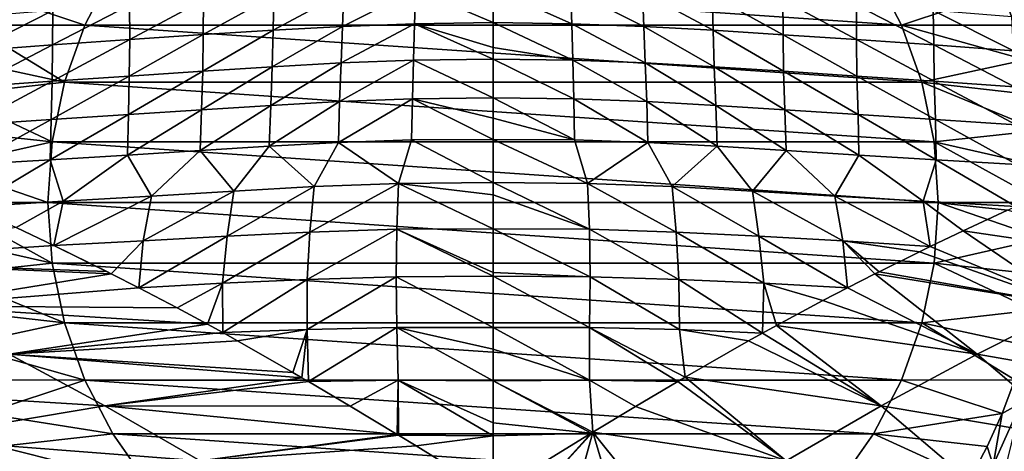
# Model space of a CAD drawing. Header units: metres. Extents: x -90 to 304, y -90 to 74.
# Tile 424 of 570: x 232.56 to 248.04, y 28.39 to 35.17. Entities that reach past the tile are written whole.
import ezdxf

# ---------------------------------------------------------------- set-up
doc = ezdxf.new("R2010")
doc.units = ezdxf.units.M
doc.layers.add('solid_21662050_350', color=7, linetype='CONTINUOUS')

msp = doc.modelspace()

# ---------------------------------------------------------------- linework, layer by layer
at = {"layer": 'solid_21662050_350'}
for points in [[(231.994904, 35.615032, -27.865166), (234.019073, 35.937096, -27.865166), (233.579514, 35.088795, -27.865166)], [(233.579514, 35.088795, -91.865166), (234.019073, 35.937096, -91.865166), (246.420486, 35.088795, -91.865166)], [(234.019073, 35.937096, -27.865166), (234.019073, 35.937096, -91.865166), (233.579514, 35.088795, -91.865166)], [(233.579514, 35.088795, -27.865166), (234.019073, 35.937096, -27.865166), (233.579514, 35.088795, -91.865166)], [(234.019073, 35.937096, -91.865166), (245.980927, 35.937096, -91.865166), (246.420486, 35.088795, -91.865166)], [(246.420486, 35.088795, -27.865166), (246.420486, 35.088795, -91.865166), (245.980927, 35.937096, -91.865166)], [(245.980927, 35.937096, -27.865166), (246.420486, 35.088795, -27.865166), (245.980927, 35.937096, -91.865166)], [(248.005096, 35.615032, -27.865166), (246.420486, 35.088795, -27.865166), (245.980927, 35.937096, -27.865166)], [(231.795227, 35.084366, -27.865166), (231.994904, 35.615032, -27.865166), (233.579514, 35.088795, -27.865166)], [(238.78331, 35.645424, 142.135208), (237.631088, 35.066959, 144.923538), (238.764465, 35.107304, 144.874023)], [(238.78331, 35.645424, 142.135208), (237.65097, 35.60701, 142.17569), (237.631088, 35.066959, 144.923538)], [(238.78331, 35.645424, 142.135208), (238.764465, 35.107304, 144.874023), (240, 35.128674, 144.819824)], [(238.78331, 35.645424, 142.135208), (240, 35.128674, 144.819824), (240, 35.660347, 142.112442)], [(241.235947, 35.107292, 144.874023), (241.21669, 35.645424, 142.135208), (240, 35.660347, 142.112442)], [(240, 35.128674, 144.819824), (241.235947, 35.107292, 144.874023), (240, 35.660347, 142.112442)], [(242.36969, 35.066921, 144.923569), (242.34903, 35.60701, 142.17569), (241.21669, 35.645424, 142.135208)], [(241.235947, 35.107292, 144.874023), (242.36969, 35.066921, 144.923569), (241.21669, 35.645424, 142.135208)], [(248.005096, 35.615032, -27.865166), (248.204773, 35.084366, -27.865166), (246.420486, 35.088795, -27.865166)], [(248.301559, 35.448364, -27.841965), (248.204773, 35.084366, -27.865166), (248.005096, 35.615032, -27.865166)], [(235.444489, 35.480263, 142.234421), (234.284866, 35.401997, 142.213699), (234.28598, 34.86018, 144.981949)], [(235.444489, 35.480263, 142.234421), (234.28598, 34.86018, 144.981949), (235.443085, 34.937302, 145.000854)], [(236.554276, 35.550034, 142.216141), (235.443085, 34.937302, 145.000854), (236.542938, 35.008022, 144.974442)], [(236.554276, 35.550034, 142.216141), (235.444489, 35.480263, 142.234421), (235.443085, 34.937302, 145.000854)], [(237.65097, 35.60701, 142.17569), (236.542938, 35.008022, 144.974442), (237.631088, 35.066959, 144.923538)], [(237.65097, 35.60701, 142.17569), (236.554276, 35.550034, 142.216141), (236.542938, 35.008022, 144.974442)], [(243.458206, 35.007954, 144.974487), (243.445724, 35.550034, 142.216141), (242.34903, 35.60701, 142.17569)], [(242.36969, 35.066921, 144.923569), (243.458206, 35.007954, 144.974487), (242.34903, 35.60701, 142.17569)], [(244.558502, 34.937195, 145.000854), (244.555496, 35.480263, 142.234421), (243.445724, 35.550034, 142.216141)], [(243.458206, 35.007954, 144.974487), (244.558502, 34.937195, 145.000854), (243.445724, 35.550034, 142.216141)], [(245.716125, 34.860035, 144.981873), (245.715118, 35.401997, 142.213699), (244.555496, 35.480263, 142.234421)], [(244.558502, 34.937195, 145.000854), (245.716125, 34.860035, 144.981873), (244.555496, 35.480263, 142.234421)], [(233.079544, 35.31448, 142.155365), (231.822495, 34.68306, 144.815933), (233.074066, 34.776131, 144.918259)], [(233.079544, 35.31448, 142.155365), (231.841431, 35.215874, 142.064667), (231.822495, 34.68306, 144.815933)], [(234.284866, 35.401997, 142.213699), (233.074066, 34.776131, 144.918259), (234.28598, 34.86018, 144.981949)], [(234.284866, 35.401997, 142.213699), (233.079544, 35.31448, 142.155365), (233.074066, 34.776131, 144.918259)], [(246.928543, 34.775944, 144.918076), (246.920441, 35.31448, 142.155365), (245.715118, 35.401997, 142.213699)], [(245.716125, 34.860035, 144.981873), (246.928543, 34.775944, 144.918076), (245.715118, 35.401997, 142.213699)], [(248.180634, 34.682816, 144.815628), (248.158569, 35.215878, 142.064667), (246.920441, 35.31448, 142.155365)], [(246.928543, 34.775944, 144.918076), (248.180634, 34.682816, 144.815628), (246.920441, 35.31448, 142.155365)], [(231.630661, 34.54171, -27.865166), (231.795227, 35.084366, -27.865166), (233.259583, 34.188576, -27.865166)], [(231.795227, 35.084366, -27.865166), (233.579514, 35.088795, -27.865166), (233.259583, 34.188576, -27.865166)], [(233.259583, 34.188576, -91.865166), (233.579514, 35.088795, -91.865166), (246.740417, 34.188576, -91.865166)], [(233.579514, 35.088795, -27.865166), (233.579514, 35.088795, -91.865166), (233.259583, 34.188576, -91.865166)], [(233.259583, 34.188576, -27.865166), (233.579514, 35.088795, -27.865166), (233.259583, 34.188576, -91.865166)], [(233.579514, 35.088795, -91.865166), (246.420486, 35.088795, -91.865166), (246.740417, 34.188576, -91.865166)], [(236.542938, 35.008022, 144.974442), (235.433517, 34.362072, 147.809937), (236.525513, 34.43314, 147.777313)], [(236.542938, 35.008022, 144.974442), (235.443085, 34.937302, 145.000854), (235.433517, 34.362072, 147.809937)], [(237.631088, 35.066959, 144.923538), (236.525513, 34.43314, 147.777313), (237.608963, 34.493195, 147.718842)], [(237.631088, 35.066959, 144.923538), (236.542938, 35.008022, 144.974442), (236.525513, 34.43314, 147.777313)], [(238.764465, 35.107304, 144.874023), (237.608963, 34.493195, 147.718842), (238.746292, 34.534733, 147.662918)], [(238.764465, 35.107304, 144.874023), (237.631088, 35.066959, 144.923538), (237.608963, 34.493195, 147.718842)], [(238.764465, 35.107304, 144.874023), (238.746292, 34.534733, 147.662918), (240, 34.553333, 147.623245)], [(238.764465, 35.107304, 144.874023), (240, 34.738064, 146.73642), (240, 35.128674, 144.819824)], [(238.764465, 35.107304, 144.874023), (240, 34.553333, 147.623245), (240, 34.738064, 146.73642)], [(241.253738, 34.534733, 147.662918), (241.235947, 35.107292, 144.874023), (240, 35.128674, 144.819824)], [(240, 34.738064, 146.73642), (241.253738, 34.534733, 147.662918), (240, 35.128674, 144.819824)], [(242.391098, 34.493191, 147.718842), (242.36969, 35.066921, 144.923569), (241.235947, 35.107292, 144.874023)], [(241.253738, 34.534733, 147.662918), (242.391098, 34.493191, 147.718842), (241.235947, 35.107292, 144.874023)], [(243.474564, 34.433132, 147.777313), (243.458206, 35.007954, 144.974487), (242.36969, 35.066921, 144.923569)], [(242.391098, 34.493191, 147.718842), (243.474564, 34.433132, 147.777313), (242.36969, 35.066921, 144.923569)], [(244.566605, 34.362064, 147.809937), (244.558502, 34.937195, 145.000854), (243.458206, 35.007954, 144.974487)], [(243.474564, 34.433132, 147.777313), (244.566605, 34.362064, 147.809937), (243.458206, 35.007954, 144.974487)], [(246.740417, 34.188576, -27.865166), (246.740417, 34.188576, -91.865166), (246.420486, 35.088795, -91.865166)], [(246.420486, 35.088795, -27.865166), (246.740417, 34.188576, -27.865166), (246.420486, 35.088795, -91.865166)], [(248.369339, 34.54171, -27.865166), (246.740417, 34.188576, -27.865166), (246.420486, 35.088795, -27.865166)], [(248.204773, 35.084366, -27.865166), (248.369339, 34.54171, -27.865166), (246.420486, 35.088795, -27.865166)], [(234.28598, 34.86018, 144.981949), (233.064392, 34.205765, 147.724152), (234.280075, 34.286312, 147.792557)], [(234.28598, 34.86018, 144.981949), (233.074066, 34.776131, 144.918259), (233.064392, 34.205765, 147.724152)], [(235.443085, 34.937302, 145.000854), (234.280075, 34.286312, 147.792557), (235.433517, 34.362072, 147.809937)], [(235.443085, 34.937302, 145.000854), (234.28598, 34.86018, 144.981949), (234.280075, 34.286312, 147.792557)], [(245.720062, 34.286304, 147.792557), (245.716125, 34.860035, 144.981873), (244.558502, 34.937195, 145.000854)], [(244.566605, 34.362064, 147.809937), (245.720062, 34.286304, 147.792557), (244.558502, 34.937195, 145.000854)], [(246.935791, 34.205753, 147.724136), (246.928543, 34.775944, 144.918076), (245.716125, 34.860035, 144.981873)], [(245.720062, 34.286304, 147.792557), (246.935791, 34.205753, 147.724136), (245.716125, 34.860035, 144.981873)], [(233.074066, 34.776131, 144.918259), (231.80307, 34.118172, 147.611481), (233.064392, 34.205765, 147.724152)], [(233.074066, 34.776131, 144.918259), (231.822495, 34.68306, 144.815933), (231.80307, 34.118172, 147.611481)], [(240, 34.738064, 146.73642), (240, 34.553333, 147.623245), (241.253738, 34.534733, 147.662918)], [(248.197144, 34.118156, 147.61145), (248.180634, 34.682816, 144.815628), (246.928543, 34.775944, 144.918076)], [(246.935791, 34.205753, 147.724136), (248.197144, 34.118156, 147.61145), (246.928543, 34.775944, 144.918076)], [(231.501968, 33.989548, -27.865166), (231.630661, 34.54171, -27.865166), (233.259583, 34.188576, -27.865166)], [(238.746292, 34.534733, 147.662918), (237.586151, 33.885349, 150.556976), (238.730209, 33.927147, 150.49794)], [(238.746292, 34.534733, 147.662918), (237.608963, 34.493195, 147.718842), (237.586151, 33.885349, 150.556976)], [(238.746292, 34.534733, 147.662918), (238.730209, 33.927147, 150.49794), (240, 33.944527, 150.463898)], [(238.746292, 34.534733, 147.662918), (240, 33.944527, 150.463898), (240, 34.553333, 147.623245)], [(241.270874, 33.92712, 150.497986), (241.253738, 34.534733, 147.662918), (240, 34.553333, 147.623245)], [(240, 33.944527, 150.463898), (241.270874, 33.92712, 150.497986), (240, 34.553333, 147.623245)], [(242.415833, 33.885258, 150.557083), (242.391098, 34.493191, 147.718842), (241.253738, 34.534733, 147.662918)], [(241.270874, 33.92712, 150.497986), (242.415833, 33.885258, 150.557083), (241.253738, 34.534733, 147.662918)], [(248.369339, 34.54171, -27.865166), (248.498032, 33.989548, -27.865166), (246.740417, 34.188576, -27.865166)], [(236.525513, 34.43314, 147.777313), (235.415512, 33.754772, 150.655151), (236.502899, 33.825275, 150.619232)], [(236.525513, 34.43314, 147.777313), (235.433517, 34.362072, 147.809937), (235.415512, 33.754772, 150.655151)], [(237.608963, 34.493195, 147.718842), (236.502899, 33.825275, 150.619232), (237.586151, 33.885349, 150.556976)], [(237.608963, 34.493195, 147.718842), (236.525513, 34.43314, 147.777313), (236.502899, 33.825275, 150.619232)], [(243.500015, 33.825096, 150.619385), (243.474564, 34.433132, 147.777313), (242.391098, 34.493191, 147.718842)], [(242.415833, 33.885258, 150.557083), (243.500015, 33.825096, 150.619385), (242.391098, 34.493191, 147.718842)], [(244.588486, 33.754509, 150.655212), (244.566605, 34.362064, 147.809937), (243.474564, 34.433132, 147.777313)], [(243.500015, 33.825096, 150.619385), (244.588486, 33.754509, 150.655212), (243.474564, 34.433132, 147.777313)], [(234.280075, 34.286312, 147.792557), (233.049225, 33.603889, 150.565582), (234.266205, 33.680794, 150.638367)], [(234.280075, 34.286312, 147.792557), (233.064392, 34.205765, 147.724152), (233.049225, 33.603889, 150.565582)], [(235.433517, 34.362072, 147.809937), (234.266205, 33.680794, 150.638367), (235.415512, 33.754772, 150.655151)], [(235.433517, 34.362072, 147.809937), (234.280075, 34.286312, 147.792557), (234.266205, 33.680794, 150.638367)], [(245.739136, 33.680458, 150.638153), (245.720062, 34.286304, 147.792557), (244.566605, 34.362064, 147.809937)], [(244.588486, 33.754509, 150.655212), (245.739136, 33.680458, 150.638153), (244.566605, 34.362064, 147.809937)], [(246.957504, 33.603462, 150.565048), (246.935791, 34.205753, 147.724136), (245.720062, 34.286304, 147.792557)], [(245.739136, 33.680458, 150.638153), (246.957504, 33.603462, 150.565048), (245.720062, 34.286304, 147.792557)], [(231.501968, 33.989548, -27.865166), (233.259583, 34.188576, -27.865166), (233.065201, 33.253185, -27.865166)], [(233.064392, 34.205765, 147.724152), (231.781891, 33.521755, 150.443832), (233.049225, 33.603889, 150.565582)], [(233.064392, 34.205765, 147.724152), (231.80307, 34.118172, 147.611481), (231.781891, 33.521755, 150.443832)], [(233.065201, 33.253185, -91.865166), (233.259583, 34.188576, -91.865166), (246.934799, 33.253185, -91.865166)], [(233.259583, 34.188576, -27.865166), (233.259583, 34.188576, -91.865166), (233.065201, 33.253185, -91.865166)], [(233.065201, 33.253185, -27.865166), (233.259583, 34.188576, -27.865166), (233.065201, 33.253185, -91.865166)], [(233.259583, 34.188576, -91.865166), (246.740417, 34.188576, -91.865166), (246.934799, 33.253185, -91.865166)], [(246.934799, 33.253185, -27.865166), (246.934799, 33.253185, -91.865166), (246.740417, 34.188576, -91.865166)], [(246.740417, 34.188576, -27.865166), (246.934799, 33.253185, -27.865166), (246.740417, 34.188576, -91.865166)], [(248.590347, 33.430065, -27.865166), (246.934799, 33.253185, -27.865166), (246.740417, 34.188576, -27.865166)], [(248.498032, 33.989548, -27.865166), (248.590347, 33.430065, -27.865166), (246.740417, 34.188576, -27.865166)], [(248.226227, 33.521217, 150.442917), (248.197144, 34.118156, 147.61145), (246.935791, 34.205753, 147.724136)], [(246.957504, 33.603462, 150.565048), (248.226227, 33.521217, 150.442917), (246.935791, 34.205753, 147.724136)], [(231.409653, 33.430065, -27.865166), (231.501968, 33.989548, -27.865166), (233.065201, 33.253185, -27.865166)], [(238.730209, 33.927147, 150.49794), (237.566498, 33.243099, 153.433807), (238.718704, 33.283985, 153.375565)], [(238.730209, 33.927147, 150.49794), (237.586151, 33.885349, 150.556976), (237.566498, 33.243099, 153.433807)], [(238.730209, 33.927147, 150.49794), (238.718704, 33.283985, 153.375565), (240, 33.290802, 153.38707)], [(238.730209, 33.927147, 150.49794), (240, 33.625877, 151.904129), (240, 33.944527, 150.463898)], [(238.730209, 33.927147, 150.49794), (240, 33.290802, 153.38707), (240, 33.625877, 151.904129)], [(241.281372, 33.283985, 153.375565), (241.270874, 33.92712, 150.497986), (240, 33.944527, 150.463898)], [(240, 33.625877, 151.904129), (241.281372, 33.283985, 153.375565), (240, 33.944527, 150.463898)], [(242.433609, 33.243095, 153.433823), (242.415833, 33.885258, 150.557083), (241.270874, 33.92712, 150.497986)], [(241.281372, 33.283985, 153.375565), (242.433609, 33.243095, 153.433823), (241.270874, 33.92712, 150.497986)], [(235.415512, 33.754772, 150.655151), (234.249466, 33.044327, 153.513214), (235.393631, 33.11578, 153.530807)], [(235.415512, 33.754772, 150.655151), (234.266205, 33.680794, 150.638367), (234.249466, 33.044327, 153.513214)], [(236.502899, 33.825275, 150.619232), (235.393631, 33.11578, 153.530807), (236.479462, 33.184441, 153.49527)], [(236.502899, 33.825275, 150.619232), (235.415512, 33.754772, 150.655151), (235.393631, 33.11578, 153.530807)], [(237.586151, 33.885349, 150.556976), (236.479462, 33.184441, 153.49527), (237.566498, 33.243099, 153.433807)], [(237.586151, 33.885349, 150.556976), (236.502899, 33.825275, 150.619232), (236.479462, 33.184441, 153.49527)], [(243.520706, 33.184433, 153.495285), (243.500015, 33.825096, 150.619385), (242.415833, 33.885258, 150.557083)], [(242.433609, 33.243095, 153.433823), (243.520706, 33.184433, 153.495285), (242.415833, 33.885258, 150.557083)], [(244.606598, 33.115765, 153.530807), (244.588486, 33.754509, 150.655212), (243.500015, 33.825096, 150.619385)], [(243.520706, 33.184433, 153.495285), (244.606598, 33.115765, 153.530807), (243.500015, 33.825096, 150.619385)], [(245.750839, 33.044308, 153.513199), (245.739136, 33.680458, 150.638153), (244.588486, 33.754509, 150.655212)], [(244.606598, 33.115765, 153.530807), (245.750839, 33.044308, 153.513199), (244.588486, 33.754509, 150.655212)], [(233.049225, 33.603889, 150.565582), (231.7668, 32.894939, 153.307159), (233.034897, 32.971451, 153.436401)], [(233.049225, 33.603889, 150.565582), (231.781891, 33.521755, 150.443832), (231.7668, 32.894939, 153.307159)], [(234.266205, 33.680794, 150.638367), (233.034897, 32.971451, 153.436401), (234.249466, 33.044327, 153.513214)], [(234.266205, 33.680794, 150.638367), (233.049225, 33.603889, 150.565582), (233.034897, 32.971451, 153.436401)], [(240, 33.625877, 151.904129), (240, 33.290802, 153.38707), (241.281372, 33.283985, 153.375565)], [(246.9655, 32.971428, 153.436371), (246.957504, 33.603462, 150.565048), (245.739136, 33.680458, 150.638153)], [(245.750839, 33.044308, 153.513199), (246.9655, 32.971428, 153.436371), (245.739136, 33.680458, 150.638153)], [(248.233673, 32.894913, 153.307098), (248.226227, 33.521217, 150.442917), (246.957504, 33.603462, 150.565048)], [(246.9655, 32.971428, 153.436371), (248.233673, 32.894913, 153.307098), (246.957504, 33.603462, 150.565048)], [(231.354141, 32.865788, -27.865166), (231.409653, 33.430065, -27.865166), (233.065201, 33.253185, -27.865166)], [(238.718704, 33.283985, 153.375565), (240, 32.613255, 156.298035), (240, 33.290802, 153.38707)], [(241.486237, 32.599735, 156.304611), (241.281372, 33.283985, 153.375565), (240, 33.290802, 153.38707)], [(240, 32.613255, 156.298035), (241.486237, 32.599735, 156.304611), (240, 33.290802, 153.38707)], [(248.590347, 33.430065, -27.865166), (248.645859, 32.865788, -27.865166), (246.934799, 33.253185, -27.865166)], [(231.354141, 32.865788, -27.865166), (233.065201, 33.253185, -27.865166), (233, 32.299999, -27.865166)], [(233.065201, 33.253185, -91.865166), (247, 32.299999, -91.865166), (233, 32.299999, -91.865166)], [(233.065201, 33.253185, -27.865166), (233.065201, 33.253185, -91.865166), (233, 32.299999, -91.865166)], [(233, 32.299999, -27.865166), (233.065201, 33.253185, -27.865166), (233, 32.299999, -91.865166)], [(233.065201, 33.253185, -91.865166), (246.934799, 33.253185, -91.865166), (247, 32.299999, -91.865166)], [(236.479462, 33.184441, 153.49527), (235.393631, 33.11578, 153.530807), (235.920853, 32.47929, 156.425568)], [(236.479462, 33.184441, 153.49527), (235.920853, 32.47929, 156.425568), (237.185501, 32.549347, 156.369522)], [(237.566498, 33.243099, 153.433807), (236.479462, 33.184441, 153.49527), (237.185501, 32.549347, 156.369522)], [(237.566498, 33.243099, 153.433807), (237.185501, 32.549347, 156.369522), (238.514053, 32.599743, 156.304596)], [(238.718704, 33.283985, 153.375565), (237.566498, 33.243099, 153.433807), (238.514053, 32.599743, 156.304596)], [(238.718704, 33.283985, 153.375565), (238.514053, 32.599743, 156.304596), (240, 32.613255, 156.298035)], [(241.486237, 32.599735, 156.304611), (242.433609, 33.243095, 153.433823), (241.281372, 33.283985, 153.375565)], [(241.486237, 32.599735, 156.304611), (242.815002, 32.54932, 156.369553), (242.433609, 33.243095, 153.433823)], [(242.815002, 32.54932, 156.369553), (243.520706, 33.184433, 153.495285), (242.433609, 33.243095, 153.433823)], [(242.815002, 32.54932, 156.369553), (244.079895, 32.479244, 156.425583), (243.520706, 33.184433, 153.495285)], [(244.079895, 32.479244, 156.425583), (244.606598, 33.115765, 153.530807), (243.520706, 33.184433, 153.495285)], [(247, 32.299999, -27.865166), (247, 32.299999, -91.865166), (246.934799, 33.253185, -91.865166)], [(246.934799, 33.253185, -27.865166), (247, 32.299999, -27.865166), (246.934799, 33.253185, -91.865166)], [(248.664352, 32.299999, -27.865166), (247, 32.299999, -27.865166), (246.934799, 33.253185, -27.865166)], [(248.645859, 32.865788, -27.865166), (248.664352, 32.299999, -27.865166), (246.934799, 33.253185, -27.865166)], [(234.249466, 33.044327, 153.513214), (233.034897, 32.971451, 153.436401), (233.240738, 32.321918, 156.35434)], [(234.249466, 33.044327, 153.513214), (233.240738, 32.321918, 156.35434), (234.626663, 32.400967, 156.430084)], [(235.393631, 33.11578, 153.530807), (234.249466, 33.044327, 153.513214), (234.626663, 32.400967, 156.430084)], [(235.393631, 33.11578, 153.530807), (234.626663, 32.400967, 156.430084), (235.920853, 32.47929, 156.425568)], [(244.079895, 32.479244, 156.425583), (245.37439, 32.400906, 156.430069), (244.606598, 33.115765, 153.530807)], [(245.37439, 32.400906, 156.430069), (245.750839, 33.044308, 153.513199), (244.606598, 33.115765, 153.530807)], [(245.37439, 32.400906, 156.430069), (246.760681, 32.321838, 156.354233), (245.750839, 33.044308, 153.513199)], [(246.760681, 32.321838, 156.354233), (246.9655, 32.971428, 153.436371), (245.750839, 33.044308, 153.513199)], [(231.354141, 32.865788, -27.865166), (233, 32.299999, -27.865166), (231.335648, 32.299999, -27.865166)], [(233.034897, 32.971451, 153.436401), (231.7668, 32.894939, 153.307159), (231.791443, 32.23241, 156.242905)], [(233.034897, 32.971451, 153.436401), (231.791443, 32.23241, 156.242905), (233.240738, 32.321918, 156.35434)], [(246.760681, 32.321838, 156.354233), (248.219376, 32.237305, 156.217636), (246.9655, 32.971428, 153.436371)], [(246.9655, 32.971428, 153.436371), (248.219376, 32.237305, 156.217636), (248.233673, 32.894913, 153.307098)], [(237.185501, 32.549347, 156.369522), (235.81813, 31.771259, 159.370667), (237.11911, 31.836554, 159.328354)], [(237.185501, 32.549347, 156.369522), (235.920853, 32.47929, 156.425568), (235.81813, 31.771259, 159.370667)], [(238.514053, 32.599743, 156.304596), (237.11911, 31.836554, 159.328354), (238.484756, 31.883354, 159.274536)], [(238.514053, 32.599743, 156.304596), (237.185501, 32.549347, 156.369522), (237.11911, 31.836554, 159.328354)], [(238.514053, 32.599743, 156.304596), (238.484756, 31.883354, 159.274536), (240, 31.889059, 159.297684)], [(238.514053, 32.599743, 156.304596), (240, 32.422894, 157.096893), (240, 32.613255, 156.298035)], [(238.514053, 32.599743, 156.304596), (240, 31.889059, 159.297684), (240, 32.422894, 157.096893)], [(241.513641, 31.883392, 159.274475), (241.486237, 32.599735, 156.304611), (240, 32.613255, 156.298035)], [(240, 32.422894, 157.096893), (241.513641, 31.883392, 159.274475), (240, 32.613255, 156.298035)], [(242.877945, 31.836683, 159.328232), (242.815002, 32.54932, 156.369553), (241.486237, 32.599735, 156.304611)], [(241.513641, 31.883392, 159.274475), (242.877945, 31.836683, 159.328232), (241.486237, 32.599735, 156.304611)], [(244.177521, 31.771498, 159.370575), (244.079895, 32.479244, 156.425583), (242.815002, 32.54932, 156.369553)], [(242.877945, 31.836683, 159.328232), (244.177521, 31.771498, 159.370575), (242.815002, 32.54932, 156.369553)], [(234.626663, 32.400967, 156.430084), (233.092651, 31.623938, 159.275955), (234.496902, 31.697866, 159.362671)], [(234.626663, 32.400967, 156.430084), (233.240738, 32.321918, 156.35434), (233.092651, 31.623938, 159.275955)], [(235.920853, 32.47929, 156.425568), (234.496902, 31.697866, 159.362671), (235.81813, 31.771259, 159.370667)], [(235.920853, 32.47929, 156.425568), (234.626663, 32.400967, 156.430084), (234.496902, 31.697866, 159.362671)], [(240, 32.422894, 157.096893), (240, 31.889059, 159.297684), (241.513641, 31.883392, 159.274475)], [(245.497009, 31.698196, 159.362885), (245.37439, 32.400906, 156.430069), (244.079895, 32.479244, 156.425583)], [(244.177521, 31.771498, 159.370575), (245.497009, 31.698196, 159.362885), (244.079895, 32.479244, 156.425583)], [(245.37439, 32.400906, 156.430069), (246.870728, 31.606266, 159.361084), (246.760681, 32.321838, 156.354233)], [(245.497009, 31.698196, 159.362885), (246.870728, 31.606266, 159.361084), (245.37439, 32.400906, 156.430069)], [(233.065201, 31.346815, -27.865166), (231.335648, 32.299999, -27.865166), (233, 32.299999, -27.865166)], [(233.065201, 31.346815, -27.865166), (231.354141, 31.734211, -27.865166), (231.335648, 32.299999, -27.865166)], [(233.240738, 32.321918, 156.35434), (231.791443, 32.23241, 156.242905), (232.499908, 31.905853, 157.895996)], [(233.240738, 32.321918, 156.35434), (232.499908, 31.905853, 157.895996), (233.092651, 31.623938, 159.275955)], [(246.934799, 31.346815, -91.865166), (233.065201, 31.346815, -91.865166), (233, 32.299999, -91.865166)], [(233, 32.299999, -27.865166), (233, 32.299999, -91.865166), (233.065201, 31.346815, -91.865166)], [(247, 32.299999, -91.865166), (246.934799, 31.346815, -91.865166), (233, 32.299999, -91.865166)], [(233.065201, 31.346815, -27.865166), (233, 32.299999, -27.865166), (233.065201, 31.346815, -91.865166)], [(246.760681, 32.321838, 156.354233), (246.870728, 31.606266, 159.361084), (247.388748, 31.853445, 158.15567)], [(246.760681, 32.321838, 156.354233), (247.388748, 31.853445, 158.15567), (248.087051, 32.177284, 156.526413)], [(246.760681, 32.321838, 156.354233), (248.087051, 32.177284, 156.526413), (248.219376, 32.237305, 156.217636)], [(246.934799, 31.346815, -27.865166), (246.934799, 31.346815, -91.865166), (247, 32.299999, -91.865166)], [(246.934799, 31.346815, -27.865166), (247, 32.299999, -91.865166), (247, 32.299999, -27.865166)], [(246.934799, 31.346815, -27.865166), (247, 32.299999, -27.865166), (248.645859, 31.734211, -27.865166)], [(248.664352, 32.299999, -27.865166), (248.645859, 31.734211, -27.865166), (247, 32.299999, -27.865166)], [(248.087051, 32.177284, 156.526413), (247.388748, 31.853445, 158.15567), (250.632507, 31.376675, 159.033447)], [(229.367493, 31.376673, 159.033463), (233.092651, 31.623938, 159.275955), (232.499908, 31.905853, 157.895996)], [(235.81813, 31.771259, 159.370667), (234.429993, 30.957804, 162.379837), (235.74559, 31.032969, 162.355789)], [(235.81813, 31.771259, 159.370667), (234.496902, 31.697866, 159.362671), (234.429993, 30.957804, 162.379837)], [(237.11911, 31.836554, 159.328354), (235.74559, 31.032969, 162.355789), (237.077805, 31.089693, 162.333405)], [(237.11911, 31.836554, 159.328354), (235.81813, 31.771259, 159.370667), (235.74559, 31.032969, 162.355789)], [(238.484756, 31.883354, 159.274536), (237.077805, 31.089693, 162.333405), (238.47319, 31.129875, 162.297119)], [(238.484756, 31.883354, 159.274536), (237.11911, 31.836554, 159.328354), (237.077805, 31.089693, 162.333405)], [(238.484756, 31.883354, 159.274536), (238.47319, 31.129875, 162.297119), (240, 31.142447, 162.288681)], [(238.484756, 31.883354, 159.274536), (240, 31.200569, 162.059143), (240, 31.889059, 159.297684)], [(238.484756, 31.883354, 159.274536), (240, 31.142447, 162.288681), (240, 31.200569, 162.059143)], [(241.526764, 31.129875, 162.297104), (241.513641, 31.883392, 159.274475), (240, 31.889059, 159.297684)], [(240, 31.200569, 162.059143), (241.526764, 31.129875, 162.297104), (240, 31.889059, 159.297684)], [(242.922119, 31.089695, 162.333405), (242.877945, 31.836683, 159.328232), (241.513641, 31.883392, 159.274475)], [(241.526764, 31.129875, 162.297104), (242.922119, 31.089695, 162.333405), (241.513641, 31.883392, 159.274475)], [(244.254303, 31.032974, 162.355789), (244.177521, 31.771498, 159.370575), (242.877945, 31.836683, 159.328232)], [(242.922119, 31.089695, 162.333405), (244.254303, 31.032974, 162.355789), (242.877945, 31.836683, 159.328232)], [(244.177521, 31.771498, 159.370575), (245.574631, 30.960197, 162.369064), (245.497009, 31.698196, 159.362885)], [(244.254303, 31.032974, 162.355789), (245.574631, 30.960197, 162.369064), (244.177521, 31.771498, 159.370575)], [(247.388748, 31.853445, 158.15567), (246.870728, 31.606266, 159.361084), (249.121109, 30.677898, 162.56163)], [(250.632507, 31.376675, 159.033447), (247.388748, 31.853445, 158.15567), (249.121109, 30.677898, 162.56163)], [(229.367493, 31.376673, 159.033463), (233.924591, 31.214811, 161.207596), (233.092651, 31.623938, 159.275955)], [(233.065201, 31.346815, -27.865166), (231.409653, 31.169935, -27.865166), (231.354141, 31.734211, -27.865166)], [(234.496902, 31.697866, 159.362671), (233.092651, 31.623938, 159.275955), (233.995911, 31.179075, 161.372528)], [(233.092651, 31.623938, 159.275955), (233.924591, 31.214811, 161.207596), (233.995911, 31.179075, 161.372528)], [(234.496902, 31.697866, 159.362671), (233.995911, 31.179075, 161.372528), (234.429993, 30.957804, 162.379837)], [(245.497009, 31.698196, 159.362885), (245.574631, 30.960197, 162.369064), (245.999664, 31.176842, 161.382813)], [(245.497009, 31.698196, 159.362885), (245.999664, 31.176842, 161.382813), (246.071045, 31.212614, 161.217743)], [(245.497009, 31.698196, 159.362885), (246.071045, 31.212614, 161.217743), (246.704575, 31.525743, 159.747086)], [(245.497009, 31.698196, 159.362885), (246.704575, 31.525743, 159.747086), (246.870728, 31.606266, 159.361084)], [(246.870728, 31.606266, 159.361084), (246.704575, 31.525743, 159.747086), (249.121109, 30.677898, 162.56163)], [(246.934799, 31.346815, -27.865166), (248.645859, 31.734211, -27.865166), (248.590347, 31.169935, -27.865166)], [(246.704575, 31.525743, 159.747086), (246.071045, 31.212614, 161.217743), (249.121109, 30.677898, 162.56163)], [(229.367493, 31.376673, 159.033463), (233.995911, 31.179075, 161.372528), (233.924591, 31.214811, 161.207596)], [(229.367493, 31.376673, 159.033463), (230.878891, 30.677896, 162.56163), (233.995911, 31.179075, 161.372528)], [(233.065201, 31.346815, -27.865166), (233.259583, 30.411425, -27.865166), (231.409653, 31.169935, -27.865166)], [(246.740417, 30.411425, -91.865166), (233.259583, 30.411425, -91.865166), (233.065201, 31.346815, -91.865166)], [(233.065201, 31.346815, -27.865166), (233.065201, 31.346815, -91.865166), (233.259583, 30.411425, -91.865166)], [(246.934799, 31.346815, -91.865166), (246.740417, 30.411425, -91.865166), (233.065201, 31.346815, -91.865166)], [(233.065201, 31.346815, -27.865166), (233.259583, 30.411425, -91.865166), (233.259583, 30.411425, -27.865166)], [(246.740417, 30.411425, -27.865166), (246.740417, 30.411425, -91.865166), (246.934799, 31.346815, -91.865166)], [(246.740417, 30.411425, -27.865166), (246.934799, 31.346815, -91.865166), (246.934799, 31.346815, -27.865166)], [(246.740417, 30.411425, -27.865166), (246.934799, 31.346815, -27.865166), (248.498032, 30.610453, -27.865166)], [(246.934799, 31.346815, -27.865166), (248.590347, 31.169935, -27.865166), (248.498032, 30.610453, -27.865166)], [(230.878891, 30.677896, 162.56163), (234.429993, 30.957804, 162.379837), (233.995911, 31.179075, 161.372528)], [(233.259583, 30.411425, -27.865166), (231.501968, 30.610453, -27.865166), (231.409653, 31.169935, -27.865166)], [(238.47319, 31.129875, 162.297119), (237.076859, 30.307184, 165.393616), (238.486359, 30.338291, 165.37915)], [(238.47319, 31.129875, 162.297119), (237.077805, 31.089693, 162.333405), (237.076859, 30.307184, 165.393616)], [(238.47319, 31.129875, 162.297119), (240, 30.336437, 165.421387), (240, 31.142447, 162.288681)], [(238.47319, 31.129875, 162.297119), (238.486359, 30.338291, 165.37915), (240, 30.336437, 165.421387)], [(240, 31.200569, 162.059143), (240, 31.142447, 162.288681), (241.526764, 31.129875, 162.297104)], [(241.51709, 30.338238, 165.379196), (241.526764, 31.129875, 162.297104), (240, 31.142447, 162.288681)], [(240, 30.336437, 165.421387), (241.51709, 30.338238, 165.379196), (240, 31.142447, 162.288681)], [(241.51709, 30.338238, 165.379196), (242.929657, 30.307001, 165.393661), (241.526764, 31.129875, 162.297104)], [(242.929657, 30.307001, 165.393661), (242.922119, 31.089695, 162.333405), (241.526764, 31.129875, 162.297104)], [(245.999664, 31.176842, 161.382813), (245.574631, 30.960197, 162.369064), (247.610443, 29.919504, 166.072281)], [(246.071045, 31.212614, 161.217743), (245.999664, 31.176842, 161.382813), (249.121109, 30.677898, 162.56163)], [(249.121109, 30.677898, 162.56163), (245.999664, 31.176842, 161.382813), (247.610443, 29.919504, 166.072281)], [(235.74559, 31.032969, 162.355789), (234.429993, 30.957804, 162.379837), (235.029617, 30.644875, 163.764664)], [(235.74559, 31.032969, 162.355789), (235.029617, 30.644875, 163.764664), (235.510101, 30.385983, 164.874313)], [(235.74559, 31.032969, 162.355789), (235.510101, 30.385983, 164.874313), (235.74884, 30.255314, 165.422913)], [(237.077805, 31.089693, 162.333405), (235.74559, 31.032969, 162.355789), (235.74884, 30.255314, 165.422913)], [(237.077805, 31.089693, 162.333405), (235.74884, 30.255314, 165.422913), (237.076859, 30.307184, 165.393616)], [(242.922119, 31.089695, 162.333405), (244.233383, 30.245516, 165.463745), (244.254303, 31.032974, 162.355789)], [(242.929657, 30.307001, 165.393661), (244.233383, 30.245516, 165.463745), (242.922119, 31.089695, 162.333405)], [(244.254303, 31.032974, 162.355789), (244.233383, 30.245516, 165.463745), (244.455963, 30.367506, 164.952347)], [(244.254303, 31.032974, 162.355789), (244.455963, 30.367506, 164.952347), (245.186722, 30.758785, 163.266052)], [(244.254303, 31.032974, 162.355789), (245.186722, 30.758785, 163.266052), (245.574631, 30.960197, 162.369064)], [(230.878891, 30.677896, 162.56163), (235.029617, 30.644875, 163.764664), (234.429993, 30.957804, 162.379837)], [(245.574631, 30.960197, 162.369064), (245.186722, 30.758785, 163.266052), (247.610443, 29.919504, 166.072281)], [(230.878891, 30.677896, 162.56163), (235.510101, 30.385983, 164.874313), (235.029617, 30.644875, 163.764664)], [(230.878891, 30.677896, 162.56163), (232.389572, 29.919502, 166.072281), (235.510101, 30.385983, 164.874313)], [(245.186722, 30.758785, 163.266052), (244.455963, 30.367506, 164.952347), (247.610443, 29.919504, 166.072281)], [(249.121109, 30.677898, 162.56163), (247.610443, 29.919504, 166.072281), (250.671097, 29.38327, 167.358124)], [(233.259583, 30.411425, -27.865166), (231.630661, 30.05829, -27.865166), (231.501968, 30.610453, -27.865166)], [(246.740417, 30.411425, -27.865166), (248.498032, 30.610453, -27.865166), (248.369339, 30.05829, -27.865166)], [(233.259583, 30.411425, -27.865166), (233.579514, 29.511204, -27.865166), (231.630661, 30.05829, -27.865166)], [(232.389572, 29.919502, 166.072281), (235.74884, 30.255314, 165.422913), (235.510101, 30.385983, 164.874313)], [(246.420486, 29.511204, -91.865166), (233.579514, 29.511204, -91.865166), (233.259583, 30.411425, -91.865166)], [(233.259583, 30.411425, -27.865166), (233.259583, 30.411425, -91.865166), (233.579514, 29.511204, -91.865166)], [(246.740417, 30.411425, -91.865166), (246.420486, 29.511204, -91.865166), (233.259583, 30.411425, -91.865166)], [(233.259583, 30.411425, -27.865166), (233.579514, 29.511204, -91.865166), (233.579514, 29.511204, -27.865166)], [(244.455963, 30.367506, 164.952347), (244.233383, 30.245516, 165.463745), (246.104294, 29.104033, 169.554947)], [(247.610443, 29.919504, 166.072281), (244.455963, 30.367506, 164.952347), (246.104294, 29.104033, 169.554947)], [(246.420486, 29.511204, -27.865166), (246.420486, 29.511204, -91.865166), (246.740417, 30.411425, -91.865166)], [(246.420486, 29.511204, -27.865166), (246.740417, 30.411425, -91.865166), (246.740417, 30.411425, -27.865166)], [(246.420486, 29.511204, -27.865166), (246.740417, 30.411425, -27.865166), (248.204773, 29.515635, -27.865166)], [(246.740417, 30.411425, -27.865166), (248.369339, 30.05829, -27.865166), (248.204773, 29.515635, -27.865166)], [(232.389572, 29.919502, 166.072281), (235.98317, 30.12533, 165.961456), (235.74884, 30.255314, 165.422913)], [(237.076859, 30.307184, 165.393616), (235.74884, 30.255314, 165.422913), (235.98317, 30.12533, 165.961456)], [(237.076859, 30.307184, 165.393616), (235.98317, 30.12533, 165.961456), (236.851273, 29.63102, 167.953354)], [(237.076859, 30.307184, 165.393616), (236.851273, 29.63102, 167.953354), (236.99472, 29.547588, 168.282089)], [(237.076859, 30.307184, 165.393616), (236.99472, 29.547588, 168.282089), (237.095734, 29.488651, 168.513214)], [(238.486359, 30.338291, 165.37915), (237.076859, 30.307184, 165.393616), (237.095734, 29.488651, 168.513214)], [(238.486359, 30.338291, 165.37915), (237.095734, 29.488651, 168.513214), (238.508362, 29.507187, 168.533768)], [(238.486359, 30.338291, 165.37915), (240, 29.99361, 166.729126), (240, 30.336437, 165.421387)], [(238.486359, 30.338291, 165.37915), (240, 29.49946, 168.592972), (240, 29.99361, 166.729126)], [(238.486359, 30.338291, 165.37915), (238.508362, 29.507187, 168.533768), (240, 29.49946, 168.592972)], [(241.514359, 29.506943, 168.533722), (241.51709, 30.338238, 165.379196), (240, 30.336437, 165.421387)], [(240, 29.99361, 166.729126), (241.514359, 29.506943, 168.533722), (240, 30.336437, 165.421387)], [(241.514359, 29.506943, 168.533722), (242.906921, 29.490204, 168.507141), (241.51709, 30.338238, 165.379196)], [(241.51709, 30.338238, 165.379196), (242.906921, 29.490204, 168.507141), (243.018234, 29.555141, 168.252411)], [(241.51709, 30.338238, 165.379196), (243.018234, 29.555141, 168.252411), (242.929657, 30.307001, 165.393661)], [(242.929657, 30.307001, 165.393661), (243.018234, 29.555141, 168.252411), (244.016815, 30.125303, 165.961548)], [(242.929657, 30.307001, 165.393661), (244.016815, 30.125303, 165.961548), (244.233383, 30.245516, 165.463745)], [(244.233383, 30.245516, 165.463745), (244.016815, 30.125303, 165.961548), (246.104294, 29.104033, 169.554947)], [(233.579514, 29.511204, -27.865166), (231.795227, 29.515635, -27.865166), (231.630661, 30.05829, -27.865166)], [(232.389572, 29.919502, 166.072281), (236.851273, 29.63102, 167.953354), (235.98317, 30.12533, 165.961456)], [(244.016815, 30.125303, 165.961548), (243.018234, 29.555141, 168.252411), (246.104294, 29.104033, 169.554947)], [(232.389572, 29.919502, 166.072281), (229.328903, 29.38327, 167.358124), (233.895706, 29.104031, 169.554962)], [(232.389572, 29.919502, 166.072281), (236.99472, 29.547588, 168.282089), (236.851273, 29.63102, 167.953354)], [(232.389572, 29.919502, 166.072281), (233.895706, 29.104031, 169.554962), (236.99472, 29.547588, 168.282089)], [(240, 29.99361, 166.729126), (240, 29.49946, 168.592972), (241.514359, 29.506943, 168.533722)], [(247.610443, 29.919504, 166.072281), (246.104294, 29.104033, 169.554947), (249.161499, 28.594347, 170.869919)], [(250.671097, 29.38327, 167.358124), (247.610443, 29.919504, 166.072281), (249.161499, 28.594347, 170.869919)], [(233.579514, 29.511204, -27.865166), (231.994904, 28.984966, -27.865166), (231.795227, 29.515635, -27.865166)], [(233.579514, 29.511204, -27.865166), (234.019073, 28.662905, -27.865166), (231.994904, 28.984966, -27.865166)], [(245.980927, 28.662905, -91.865166), (234.019073, 28.662905, -91.865166), (233.579514, 29.511204, -91.865166)], [(233.579514, 29.511204, -27.865166), (233.579514, 29.511204, -91.865166), (234.019073, 28.662905, -91.865166)], [(246.420486, 29.511204, -91.865166), (245.980927, 28.662905, -91.865166), (233.579514, 29.511204, -91.865166)], [(233.579514, 29.511204, -27.865166), (234.019073, 28.662905, -91.865166), (234.019073, 28.662905, -27.865166)], [(233.895706, 29.104031, 169.554962), (237.095734, 29.488651, 168.513214), (236.99472, 29.547588, 168.282089)], [(233.895706, 29.104031, 169.554962), (237.754883, 29.099089, 170.02037), (237.095734, 29.488651, 168.513214)], [(238.508362, 29.507187, 168.533768), (237.095734, 29.488651, 168.513214), (237.754883, 29.099089, 170.02037)], [(238.508362, 29.507187, 168.533768), (237.754883, 29.099089, 170.02037), (238.491364, 28.655617, 171.700562)], [(238.508362, 29.507187, 168.533768), (238.491364, 28.655617, 171.700562), (238.511627, 28.643291, 171.746811)], [(238.508362, 29.507187, 168.533768), (240, 28.837442, 171.057739), (240, 29.49946, 168.592972)], [(238.508362, 29.507187, 168.533768), (240, 28.633511, 171.810837), (240, 28.837442, 171.057739)], [(238.508362, 29.507187, 168.533768), (238.511627, 28.643291, 171.746811), (240, 28.633511, 171.810837)], [(240, 29.49946, 168.592972), (241.569321, 28.692457, 171.562195), (241.514359, 29.506943, 168.533722)], [(240, 29.49946, 168.592972), (241.540237, 28.674816, 171.628479), (241.569321, 28.692457, 171.562195)], [(240, 28.837442, 171.057739), (241.540237, 28.674816, 171.628479), (240, 29.49946, 168.592972)], [(241.514359, 29.506943, 168.533722), (241.569321, 28.692457, 171.562195), (242.238281, 29.095026, 170.035919)], [(241.514359, 29.506943, 168.533722), (242.238281, 29.095026, 170.035919), (242.906921, 29.490204, 168.507141)], [(242.906921, 29.490204, 168.507141), (242.238281, 29.095026, 170.035919), (244.606354, 28.241669, 172.998947)], [(243.018234, 29.555141, 168.252411), (242.906921, 29.490204, 168.507141), (244.606354, 28.241669, 172.998947)], [(246.104294, 29.104033, 169.554947), (243.018234, 29.555141, 168.252411), (244.606354, 28.241669, 172.998947)], [(245.980927, 28.662905, -27.865166), (245.980927, 28.662905, -91.865166), (246.420486, 29.511204, -91.865166)], [(245.980927, 28.662905, -27.865166), (246.420486, 29.511204, -91.865166), (246.420486, 29.511204, -27.865166)], [(245.980927, 28.662905, -27.865166), (246.420486, 29.511204, -27.865166), (248.005096, 28.984966, -27.865166)], [(246.420486, 29.511204, -27.865166), (248.204773, 29.515635, -27.865166), (248.005096, 28.984966, -27.865166)], [(248.301559, 29.151634, -27.841965), (248.005096, 28.984966, -27.865166), (248.204773, 29.515635, -27.865166)], [(229.328903, 29.38327, 167.358124), (230.838501, 28.594345, 170.869919), (233.895706, 29.104031, 169.554962)], [(247.861542, 28.173946, -27.841965), (248.005096, 28.984966, -27.865166), (248.301559, 29.151634, -27.841965)], [(247.861542, 28.173946, -27.841965), (248.301559, 29.151634, -27.841965), (248.043411, 28.078489, -27.77289)], [(233.895706, 29.104031, 169.554962), (230.838501, 28.594345, 170.869919), (235.393646, 28.241667, 172.998947)], [(234.019073, 28.662905, -27.865166), (232.228882, 28.468464, -27.865166), (231.994904, 28.984966, -27.865166)], [(233.895706, 29.104031, 169.554962), (238.491364, 28.655617, 171.700562), (237.754883, 29.099089, 170.02037)], [(233.895706, 29.104031, 169.554962), (235.393646, 28.241667, 172.998947), (238.491364, 28.655617, 171.700562)], [(242.238281, 29.095026, 170.035919), (241.569321, 28.692457, 171.562195), (244.606354, 28.241669, 172.998947)], [(246.104294, 29.104033, 169.554947), (244.606354, 28.241669, 172.998947), (247.681686, 27.762941, 174.291809)], [(245.980927, 28.662905, -27.865166), (248.005096, 28.984966, -27.865166), (247.771118, 28.468464, -27.865166)], [(249.161499, 28.594347, 170.869919), (246.104294, 29.104033, 169.554947), (247.681686, 27.762941, 174.291809)], [(247.861542, 28.173946, -27.841965), (247.771118, 28.468464, -27.865166), (248.005096, 28.984966, -27.865166)], [(240, 28.837442, 171.057739), (240, 28.633511, 171.810837), (241.540237, 28.674816, 171.628479)], [(234.019073, 28.662905, -27.865166), (234.570007, 27.882399, -27.865166), (232.228882, 28.468464, -27.865166)], [(245.429993, 27.882399, -91.865166), (234.570007, 27.882399, -91.865166), (234.019073, 28.662905, -91.865166)], [(234.019073, 28.662905, -27.865166), (234.019073, 28.662905, -91.865166), (234.570007, 27.882399, -91.865166)], [(245.980927, 28.662905, -91.865166), (245.429993, 27.882399, -91.865166), (234.019073, 28.662905, -91.865166)], [(234.019073, 28.662905, -27.865166), (234.570007, 27.882399, -91.865166), (234.570007, 27.882399, -27.865166)], [(235.393646, 28.241667, 172.998947), (238.511627, 28.643291, 171.746811), (238.491364, 28.655617, 171.700562)], [(235.393646, 28.241667, 172.998947), (238.788086, 28.474531, 172.377945), (238.511627, 28.643291, 171.746811)], [(238.511627, 28.643291, 171.746811), (238.788086, 28.474531, 172.377945), (240, 28.633511, 171.810837)], [(241.540237, 28.674816, 171.628479), (240, 27.727261, 175.132446), (240.623352, 27.657963, 175.379639)], [(240, 28.633511, 171.810837), (240, 27.727261, 175.132446), (241.540237, 28.674816, 171.628479)], [(241.569321, 28.692457, 171.562195), (240.623352, 27.657963, 175.379639), (241.264847, 27.584156, 175.631393)], [(241.569321, 28.692457, 171.562195), (241.540237, 28.674816, 171.628479), (240.623352, 27.657963, 175.379639)], [(241.569321, 28.692457, 171.562195), (241.264847, 27.584156, 175.631393), (241.920181, 27.50572, 175.887405)], [(241.569321, 28.692457, 171.562195), (241.920181, 27.50572, 175.887405), (242.584976, 27.423016, 176.145905)], [(244.606354, 28.241669, 172.998947), (241.569321, 28.692457, 171.562195), (242.584976, 27.423016, 176.145905)], [(245.429993, 27.882399, -27.865166), (245.429993, 27.882399, -91.865166), (245.980927, 28.662905, -91.865166)], [(245.429993, 27.882399, -27.865166), (245.980927, 28.662905, -91.865166), (245.980927, 28.662905, -27.865166)], [(245.429993, 27.882399, -27.865166), (245.980927, 28.662905, -27.865166), (247.50386, 27.968361, -27.865166)], [(245.980927, 28.662905, -27.865166), (247.771118, 28.468464, -27.865166), (247.50386, 27.968361, -27.865166)], [(230.838501, 28.594345, 170.869919), (232.318314, 27.762939, 174.291809), (235.393646, 28.241667, 172.998947)], [(238.788086, 28.474531, 172.377945), (240, 27.727261, 175.132446), (240, 28.633511, 171.810837)], [(249.161499, 28.594347, 170.869919), (247.681686, 27.762941, 174.291809), (250.743164, 27.219496, 175.558807)], [(234.570007, 27.882399, -27.865166), (232.49614, 27.968361, -27.865166), (232.228882, 28.468464, -27.865166)], [(235.393646, 28.241667, 172.998947), (240, 27.727261, 175.132446), (238.788086, 28.474531, 172.377945)], [(247.861542, 28.173946, -27.841965), (247.50386, 27.968361, -27.865166), (247.771118, 28.468464, -27.865166)]]:
    msp.add_3dface(points, dxfattribs=at)

doc.saveas('drawing.dxf')
